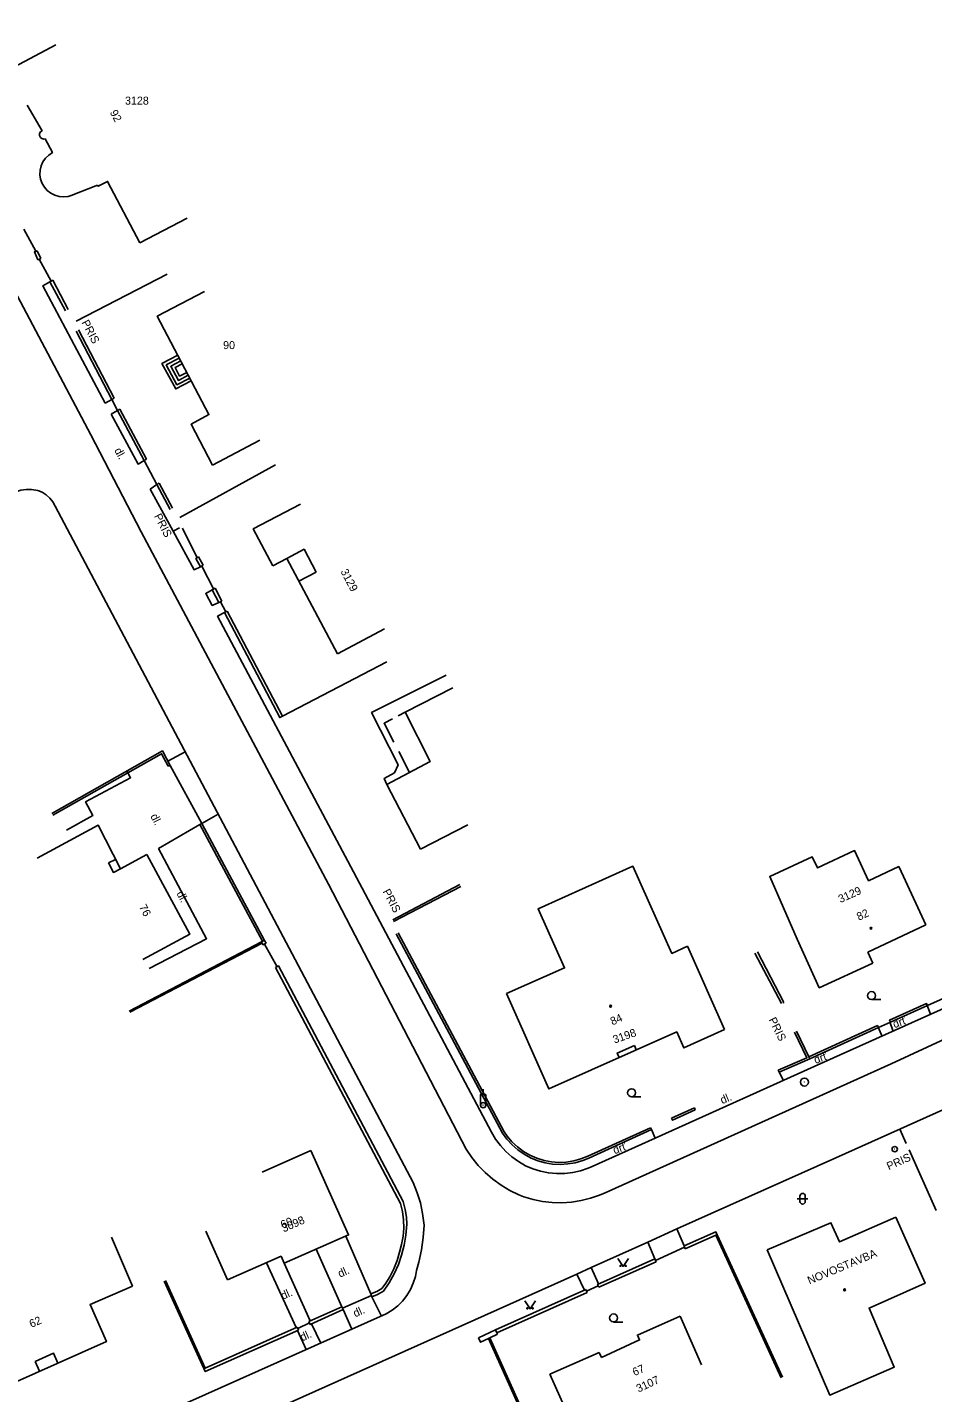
# Model space of a CAD drawing. Extents: x -584400 to -581602, y -1210894 to -1208793.
# Drawn here: x -583580.9 to -583496.2, y -1210422.6 to -1210294.7 of the extents above; entities that cross this region are included whole.
import ezdxf

# ---------------------------------------------------------------- set-up
doc = ezdxf.new("R2010")
doc.units = 0
for name, color, linetype in [('BUDOVY_MĚŘ', 7, 'Continuous'), ('MAP_ZN_BP', 7, 'Continuous'), ('POMOC_POPIS', 7, 'Continuous'), ('ROZHRANÍ_PLOCH', 7, 'Continuous'), ('ZN_BUDOV', 7, 'Continuous'), ('ZN_DOPLŇKOVÉ', 7, 'Continuous'), ('ZN_KULTUR', 7, 'Continuous'), ('Č_POPIS_EVID', 7, 'Continuous')]:
    doc.layers.add(name, color=color, linetype=linetype)

msp = doc.modelspace()

# ---------------------------------------------------------------- linework, layer by layer
at = {"layer": 'BUDOVY_MĚŘ'}
for points in [[(-583578.25, -1210296.34), (-583582.67, -1210298.68)], [(-583580.95, -1210301.97), (-583579.55, -1210304.38), (-583579.7, -1210304.49), (-583579.78, -1210304.65), (-583579.78, -1210304.83), (-583579.71, -1210305), (-583579.57, -1210305.11), (-583579.4, -1210305.16), (-583579.27, -1210305.15), (-583578.58, -1210306.43), (-583578.93, -1210306.66), (-583579.23, -1210306.95), (-583579.47, -1210307.29), (-583579.64, -1210307.67), (-583579.74, -1210308.08), (-583579.76, -1210308.5), (-583579.69, -1210308.91), (-583579.55, -1210309.31), (-583579.34, -1210309.67), (-583579.07, -1210309.98), (-583578.73, -1210310.24), (-583578.36, -1210310.43), (-583577.96, -1210310.54), (-583577.54, -1210310.58), (-583577.12, -1210310.53), (-583576.83, -1210310.45)], [(-583574.35, -1210309.47), (-583576.83, -1210310.45)], [(-583574.35, -1210309.47), (-583574.29, -1210309.58), (-583573.42, -1210309.12), (-583570.4, -1210314.88)], [(-583565.97, -1210312.56), (-583570.4, -1210314.88)], [(-583564.33, -1210319.44), (-583568.76, -1210321.76), (-583563.93, -1210330.98), (-583565.6, -1210331.88), (-583563.58, -1210335.71)], [(-583559.16, -1210333.38), (-583563.58, -1210335.71)], [(-583555.36, -1210339.36), (-583559.78, -1210341.7), (-583557.95, -1210345.16)], [(-583556.63, -1210344.46), (-583557.95, -1210345.16)], [(-583556.63, -1210344.46), (-583551.9, -1210353.4)], [(-583547.48, -1210351.06), (-583551.9, -1210353.4)], [(-583541.1, -1210356.6), (-583545.56, -1210358.87)], [(-583547.27, -1210365.64), (-583543.21, -1210363.48), (-583545.56, -1210358.87)], [(-583547.27, -1210365.64), (-583544.12, -1210371.72)], [(-583572.21, -1210373.56), (-583574.3, -1210369.46), (-583580.02, -1210372.54)], [(-583539.68, -1210369.42), (-583544.12, -1210371.72)], [(-583508.85, -1210380.14), (-583511.41, -1210374.28), (-583507.45, -1210372.41), (-583506.95, -1210373.47), (-583503.47, -1210371.84), (-583502.15, -1210374.66), (-583499.33, -1210373.34), (-583498.89, -1210374.27)], [(-583572.21, -1210373.56), (-583569.73, -1210372.22)], [(-583570.12, -1210382.05), (-583565.72, -1210379.68), (-583569.73, -1210372.22)], [(-583536.06, -1210385.24), (-583530.63, -1210382.84), (-583533.11, -1210377.31), (-583524.22, -1210373.31), (-583520.57, -1210381.47), (-583519.1, -1210380.8)], [(-583498.89, -1210374.27), (-583496.78, -1210378.8)], [(-583502.24, -1210381.35), (-583496.78, -1210378.8)], [(-583515.65, -1210388.62), (-583519.1, -1210380.8)], [(-583508.85, -1210380.14), (-583506.77, -1210384.69), (-583501.76, -1210382.4)], [(-583502.24, -1210381.35), (-583501.76, -1210382.4)], [(-583515.65, -1210388.62), (-583519.46, -1210390.33), (-583520.12, -1210388.83), (-583532.1, -1210394.17), (-583536.06, -1210385.24)], [(-583558.95, -1210401.97), (-583554.39, -1210399.93)], [(-583557.16, -1210409.85), (-583556.87, -1210410.5), (-583550.85, -1210407.85), (-583554.39, -1210399.93)], [(-583511.65, -1210409.25), (-583505.8, -1210422.87), (-583499.75, -1210420.25), (-583502.11, -1210414.72), (-583496.87, -1210412.39), (-583499.59, -1210406.19)], [(-583511.65, -1210409.25), (-583505.69, -1210406.71), (-583504.89, -1210408.52), (-583499.59, -1210406.19)], [(-583564.21, -1210407.5), (-583562.19, -1210412.07)], [(-583573.06, -1210408.06), (-583571.07, -1210412.65)], [(-583557.16, -1210409.85), (-583562.19, -1210412.07)], [(-583586.86, -1210418.31), (-583584.83, -1210422.88), (-583573.53, -1210417.86), (-583575.06, -1210414.39), (-583571.07, -1210412.65)], [(-583527.17, -1210419.33), (-583523.6, -1210417.69), (-583523.8, -1210417.24), (-583519.81, -1210415.47)], [(-583517.79, -1210420.04), (-583519.81, -1210415.47)], [(-583531.99, -1210420.91), (-583527.38, -1210418.87)], [(-583527.17, -1210419.33), (-583527.38, -1210418.87)], [(-583531.99, -1210420.91), (-583527.73, -1210430.47)]]:
    msp.add_lwpolyline(points, dxfattribs=at)
at = {"layer": 'MAP_ZN_BP'}
for radius in [0.375, 0.0005]:
    msp.add_circle((-583508.16, -1210393.54), radius, dxfattribs=at)
at = {"layer": 'ROZHRANÍ_PLOCH'}
for points in [[(-583539.85, -1210399.83), (-583552.73, -1210374.98), (-583570.27, -1210341.98), (-583575, -1210332.87), (-583598.51, -1210288.37), (-583603.98, -1210291.12), (-583585.63, -1210325.72), (-583585.31, -1210326.45), (-583585.06, -1210327.21), (-583584.88, -1210327.99), (-583584.79, -1210328.79), (-583584.77, -1210329.59), (-583584.84, -1210330.38), (-583584.98, -1210331.17), (-583585.2, -1210331.94), (-583585.5, -1210332.68), (-583585.91, -1210333.46)], [(-583573.64, -1210329.9), (-583579.47, -1210318.9), (-583578.82, -1210318.53)], [(-583566.84, -1210325.42), (-583568.33, -1210326.2), (-583567.04, -1210328.58), (-583565.59, -1210327.82)], [(-583566.7, -1210325.69), (-583567.92, -1210326.33), (-583566.92, -1210328.18), (-583565.73, -1210327.55)], [(-583566.56, -1210325.95), (-583567.51, -1210326.45), (-583566.79, -1210327.77), (-583565.87, -1210327.29)], [(-583566.43, -1210326.22), (-583567.1, -1210326.57), (-583566.67, -1210327.37), (-583566, -1210327.02)], [(-583573.64, -1210329.9), (-583573.02, -1210329.56)], [(-583572.49, -1210330.58), (-583573.08, -1210330.95)], [(-583570, -1210335.29), (-583570.56, -1210335.62), (-583573.08, -1210330.95)], [(-583568.81, -1210337.54), (-583569.42, -1210337.96)], [(-583578.33, -1210339.55), (-583578.54, -1210339.15), (-583578.82, -1210338.8), (-583579.16, -1210338.5), (-583579.54, -1210338.26), (-583579.96, -1210338.1), (-583580.54, -1210338), (-583581.04, -1210338), (-583581.53, -1210338.07), (-583582.01, -1210338.23), (-583582.45, -1210338.46), (-583582.75, -1210338.67), (-583583.65, -1210339.35), (-583584.5, -1210340.09), (-583585.29, -1210340.89), (-583586.17, -1210341.93)], [(-583567.28, -1210341.9), (-583569.42, -1210337.96)], [(-583578.33, -1210339.55), (-583557.82, -1210378.32), (-583544.79, -1210402.96), (-583544.42, -1210403.9), (-583544.13, -1210404.86), (-583543.92, -1210405.85), (-583543.78, -1210406.95), (-583543.86, -1210408.11), (-583544.03, -1210409.26), (-583544.27, -1210410.4), (-583544.49, -1210411.2)], [(-583566.67, -1210341.58), (-583567.28, -1210341.9)], [(-583564.72, -1210345.24), (-583565.32, -1210345.52), (-583567.28, -1210341.9)], [(-583553.89, -1210345.74), (-583555.01, -1210343.6), (-583556.63, -1210344.46)], [(-583553.89, -1210345.74), (-583555.5, -1210346.59)], [(-583562.99, -1210348.6), (-583563.62, -1210348.86), (-583564.23, -1210347.73), (-583563.62, -1210347.39)], [(-583537.48, -1210398.22), (-583550.39, -1210373.82), (-583563.12, -1210349.88), (-583562.47, -1210349.54)], [(-583541.71, -1210355.39), (-583548.7, -1210358.91), (-583546.21, -1210363.79), (-583546.54, -1210364.55), (-583547.51, -1210365.07), (-583547.27, -1210365.64)], [(-583545.56, -1210358.87), (-583546.22, -1210359.22)], [(-583546.73, -1210359.48), (-583547.52, -1210359.9), (-583546.6, -1210361.68)], [(-583567.77, -1210363.46), (-583566.14, -1210362.59)], [(-583546.15, -1210362.55), (-583545.14, -1210364.51)], [(-583571.61, -1210364.38), (-583571.26, -1210365.01), (-583575.48, -1210367.28), (-583574.8, -1210368.56), (-583577.28, -1210369.91)], [(-583569.52, -1210382.88), (-583564.15, -1210380.1), (-583568.65, -1210371.65), (-583564.78, -1210369.4)], [(-583564.6, -1210369.3), (-583563.06, -1210368.43)], [(-583573.33, -1210373), (-583572.67, -1210372.66)], [(-583573.33, -1210373), (-583572.87, -1210373.89), (-583572.21, -1210373.56)], [(-583500.04, -1210391.83), (-583492.01, -1210388.1), (-583466.64, -1210376.75)], [(-583485.39, -1210381.39), (-583485.06, -1210382.12), (-583492.98, -1210385.66), (-583507.24, -1210392.08), (-583522.13, -1210398.78)], [(-583520.12, -1210407.3), (-583505.21, -1210400.63), (-583489.14, -1210393.41), (-583468.15, -1210383.96)], [(-583496.37, -1210387.17), (-583496.69, -1210386.27)], [(-583501.27, -1210388.4), (-583500.88, -1210389.25)], [(-583500.16, -1210387.88), (-583499.87, -1210388.69)], [(-583524.09, -1210390.11), (-583525.69, -1210390.82), (-583525.51, -1210391.23)], [(-583524.09, -1210390.11), (-583523.91, -1210390.52)], [(-583500.04, -1210391.83), (-583526.83, -1210403.9)], [(-583510.52, -1210392.62), (-583510.11, -1210393.37)], [(-583537.48, -1210398.22), (-583537.09, -1210398.88), (-583536.64, -1210399.49), (-583536.13, -1210400.05), (-583535.57, -1210400.55), (-583534.95, -1210400.99), (-583534.29, -1210401.37), (-583533.59, -1210401.67), (-583532.87, -1210401.89), (-583532.13, -1210402.04), (-583531.37, -1210402.11), (-583530.61, -1210402.1), (-583529.86, -1210402.01), (-583529.12, -1210401.85), (-583528.4, -1210401.6), (-583528.04, -1210401.44)], [(-583522.13, -1210398.78), (-583528.04, -1210401.44)], [(-583522.5, -1210397.99), (-583522.13, -1210398.78)], [(-583499.24, -1210397.95), (-583498.63, -1210399.3)], [(-583539.85, -1210399.83), (-583539.32, -1210400.61), (-583538.71, -1210401.34), (-583538.05, -1210402.02), (-583537.34, -1210402.64), (-583536.57, -1210403.2), (-583535.76, -1210403.68), (-583534.91, -1210404.1), (-583534.45, -1210404.3), (-583533.58, -1210404.55), (-583532.69, -1210404.73), (-583531.79, -1210404.83), (-583530.88, -1210404.84), (-583529.98, -1210404.78), (-583529.08, -1210404.64), (-583528.21, -1210404.42), (-583527.35, -1210404.12), (-583526.83, -1210403.9)], [(-583551.1, -1210407.96), (-583548.76, -1210413.38)], [(-583522.84, -1210408.54), (-583520.12, -1210407.3)], [(-583519.44, -1210408.88), (-583520.12, -1210407.3)], [(-583551.47, -1210414.59), (-583553.88, -1210409.19)], [(-583528.15, -1210410.9), (-583522.84, -1210408.54)], [(-583522.84, -1210408.54), (-583522.17, -1210410.11)], [(-583555.75, -1210416.54), (-583558.53, -1210410.46)], [(-583556.87, -1210410.5), (-583554.44, -1210415.92)], [(-583582.89, -1210435.45), (-583529.49, -1210411.52)], [(-583547.33, -1210415.25), (-583546.77, -1210414.92), (-583546.25, -1210414.51), (-583545.79, -1210414.05), (-583545.39, -1210413.54), (-583545.05, -1210412.98), (-583544.79, -1210412.38), (-583544.59, -1210411.75), (-583544.49, -1210411.2)], [(-583529.49, -1210411.52), (-583528.15, -1210410.9)], [(-583529.49, -1210411.52), (-583528.76, -1210413.04)], [(-583528.15, -1210410.9), (-583527.44, -1210412.45)], [(-583548.66, -1210413.67), (-583547.78, -1210415.46)], [(-583547.33, -1210415.25), (-583600.15, -1210438.84)], [(-583551.35, -1210414.86), (-583550.55, -1210416.69)], [(-583555.62, -1210416.81), (-583554.81, -1210418.6)], [(-583554.32, -1210416.19), (-583553.46, -1210417.99)], [(-583580.21, -1210419.71), (-583578.48, -1210418.94), (-583578.07, -1210419.87)], [(-583580.21, -1210419.71), (-583579.79, -1210420.64)]]:
    msp.add_lwpolyline(points, dxfattribs=at)
at = {"layer": 'ZN_BUDOV'}
for centre in [(-583501.93, -1210379.12), (-583526.31, -1210386.42), (-583504.4, -1210413.01)]:
    msp.add_circle(centre, 0.0875, dxfattribs=at)
at = {"layer": 'ZN_DOPLŇKOVÉ'}
msp.add_line((-583538.25, -1210394.7), (-583538.25, -1210394.2), dxfattribs=at)
for points in [[(-583581.27, -1210313.61), (-583580.13, -1210315.67)], [(-583579.68, -1210316.35), (-583579.95, -1210316.47), (-583580.27, -1210315.73), (-583580, -1210315.62)], [(-583579.68, -1210316.35), (-583580, -1210315.62)], [(-583579.82, -1210316.41), (-583578.69, -1210318.46)], [(-583578.55, -1210318.39), (-583578.82, -1210318.53)], [(-583578.55, -1210318.39), (-583577.1, -1210321.13)], [(-583576.37, -1210322.21), (-583567.85, -1210317.81)], [(-583577.37, -1210321.27), (-583578.82, -1210318.53)], [(-583576.37, -1210323.17), (-583573.02, -1210329.56), (-583572.8, -1210329.44)], [(-583576.15, -1210323.05), (-583572.8, -1210329.44)], [(-583573.02, -1210329.56), (-583572.49, -1210330.58)], [(-583572.27, -1210330.46), (-583572.49, -1210330.58), (-583570, -1210335.29)], [(-583572.27, -1210330.46), (-583569.78, -1210335.17)], [(-583569.78, -1210335.17), (-583570, -1210335.29)], [(-583570, -1210335.29), (-583568.81, -1210337.54)], [(-583557.68, -1210335.69), (-583566.66, -1210340.63)], [(-583568.59, -1210337.42), (-583568.81, -1210337.54), (-583567.56, -1210339.86)], [(-583568.59, -1210337.42), (-583567.34, -1210339.74)], [(-583566.41, -1210341.61), (-583565.03, -1210344.4)], [(-583564.46, -1210345.1), (-583564.72, -1210345.24), (-583565.16, -1210344.47), (-583564.9, -1210344.32)], [(-583564.9, -1210344.32), (-583564.46, -1210345.1)], [(-583564.59, -1210345.17), (-583563.49, -1210347.32)], [(-583562.99, -1210348.6), (-583563.62, -1210347.39), (-583563.35, -1210347.25)], [(-583563.35, -1210347.25), (-583562.72, -1210348.46)], [(-583562.99, -1210348.6), (-583562.72, -1210348.46)], [(-583562.85, -1210348.53), (-583562.34, -1210349.47)], [(-583557.03, -1210359.24), (-583557.3, -1210359.38), (-583562.47, -1210349.54), (-583562.21, -1210349.4)], [(-583562.21, -1210349.4), (-583557.03, -1210359.24)], [(-583557.03, -1210359.24), (-583547.28, -1210354.15)], [(-583567.74, -1210363.94), (-583567.56, -1210363.85), (-583568.28, -1210362.5), (-583578.64, -1210368.35)], [(-583567.74, -1210363.94), (-583568.36, -1210362.77), (-583578.54, -1210368.52)], [(-583564.6, -1210369.3), (-583567.56, -1210363.85)], [(-583558.72, -1210380.25), (-583564.6, -1210369.3), (-583564.78, -1210369.4)], [(-583558.9, -1210380.34), (-583564.78, -1210369.4)], [(-583546.72, -1210378.32), (-583540.43, -1210375.01)], [(-583540.34, -1210375.19), (-583546.63, -1210378.5)], [(-583546.38, -1210379.64), (-583536.44, -1210398.31), (-583536.02, -1210398.89), (-583535.54, -1210399.42), (-583535.01, -1210399.89), (-583534.42, -1210400.3), (-583533.8, -1210400.64), (-583533.14, -1210400.91), (-583532.45, -1210401.11), (-583531.74, -1210401.22), (-583531.03, -1210401.26), (-583530.32, -1210401.21), (-583529.62, -1210401.09), (-583528.93, -1210400.89), (-583528.35, -1210400.65), (-583522.5, -1210397.99)], [(-583546.2, -1210379.55), (-583536.27, -1210398.2), (-583536, -1210398.59), (-583535.55, -1210399.13), (-583535.04, -1210399.61), (-583534.47, -1210400.03), (-583533.87, -1210400.39), (-583533.22, -1210400.67), (-583532.55, -1210400.88), (-583531.86, -1210401), (-583531.16, -1210401.06), (-583530.46, -1210401.03), (-583529.76, -1210400.92), (-583529.09, -1210400.73), (-583528.44, -1210400.47), (-583522.58, -1210397.81)], [(-583571.4, -1210386.88), (-583558.99, -1210380.39)], [(-583558.93, -1210380.51), (-583571.34, -1210386.99)], [(-583558.99, -1210380.39), (-583558.9, -1210380.34)], [(-583558.99, -1210380.39), (-583558.93, -1210380.51)], [(-583558.93, -1210380.51), (-583558.85, -1210380.67), (-583558.58, -1210380.53)], [(-583558.9, -1210380.34), (-583558.72, -1210380.25)], [(-583558.72, -1210380.25), (-583558.58, -1210380.53)], [(-583557.55, -1210382.72), (-583558.71, -1210380.6)], [(-583510.32, -1210386.18), (-583512.8, -1210381.44)], [(-583510.09, -1210386.06), (-583512.57, -1210381.32)], [(-583557.68, -1210382.79), (-583557.42, -1210382.65), (-583545.73, -1210404.73), (-583545.54, -1210405.46), (-583545.43, -1210406.19), (-583545.39, -1210406.84)], [(-583548.76, -1210413.38), (-583548.21, -1210413.17), (-583547.74, -1210412.89), (-583547.42, -1210412.46), (-583546.98, -1210411.77), (-583546.61, -1210411.03), (-583546.31, -1210410.26), (-583546.09, -1210409.46), (-583545.88, -1210408.74), (-583545.74, -1210407.98), (-583545.68, -1210407.21), (-583545.7, -1210406.43), (-583545.8, -1210405.67), (-583545.98, -1210404.91), (-583557.68, -1210382.79)], [(-583510.09, -1210386.06), (-583510.2, -1210386.12)], [(-583500.11, -1210387.93), (-583500.2, -1210387.74), (-583496.72, -1210386.17), (-583496.63, -1210386.36)], [(-583496.63, -1210386.36), (-583494.27, -1210385.29)], [(-583500.11, -1210387.93), (-583496.63, -1210386.36)], [(-583507.74, -1210391.16), (-583508.9, -1210388.76)], [(-583507.74, -1210391.16), (-583501.33, -1210388.24), (-583501.24, -1210388.43)], [(-583507.65, -1210391.35), (-583501.24, -1210388.43)], [(-583501.24, -1210388.43), (-583500.11, -1210387.93)], [(-583510.52, -1210392.62), (-583510.61, -1210392.43), (-583507.93, -1210391.25), (-583509.09, -1210388.85)], [(-583510.52, -1210392.62), (-583507.65, -1210391.35), (-583507.74, -1210391.16)], [(-583538.5, -1210395.7), (-583538.5, -1210394.7), (-583538, -1210394.7), (-583538, -1210395.7)], [(-583520.61, -1210396.93), (-583518.47, -1210395.96)], [(-583520.61, -1210396.93), (-583520.53, -1210397.11), (-583518.39, -1210396.14)], [(-583518.47, -1210395.96), (-583518.39, -1210396.14)], [(-583522.58, -1210397.81), (-583522.5, -1210397.99)], [(-583498.37, -1210399.89), (-583495.82, -1210405.56)], [(-583547.57, -1210413.14), (-583547.04, -1210412.35), (-583546.58, -1210411.51), (-583546.19, -1210410.64), (-583545.88, -1210409.74), (-583545.64, -1210408.82), (-583545.48, -1210407.88), (-583545.39, -1210406.84)], [(-583519.32, -1210409.16), (-583519.44, -1210408.88), (-583516.46, -1210407.57), (-583516.34, -1210407.84)], [(-583516.46, -1210407.89), (-583519.32, -1210409.16)], [(-583516.34, -1210407.84), (-583516.46, -1210407.89)], [(-583510.34, -1210421.24), (-583516.46, -1210407.89)], [(-583516.34, -1210407.84), (-583510.21, -1210421.19)], [(-583519.38, -1210409.02), (-583522.11, -1210410.25)], [(-583527.41, -1210412.76), (-583527.53, -1210412.49), (-583522.17, -1210410.11)], [(-583522.05, -1210410.38), (-583527.41, -1210412.76)], [(-583522.05, -1210410.38), (-583522.17, -1210410.11)], [(-583568.13, -1210412.19), (-583564.4, -1210420.39)], [(-583568, -1210412.13), (-583564.28, -1210420.34)], [(-583547.57, -1210413.14), (-583548.14, -1210413.45), (-583548.66, -1210413.67), (-583548.76, -1210413.38)], [(-583537.1, -1210416.75), (-583528.62, -1210412.98)], [(-583528.5, -1210413.25), (-583528.62, -1210412.98)], [(-583527.47, -1210412.63), (-583528.56, -1210413.12)], [(-583551.41, -1210414.73), (-583548.71, -1210413.52)], [(-583528.5, -1210413.25), (-583536.97, -1210417.02)], [(-583554.58, -1210415.98), (-583551.47, -1210414.59)], [(-583554.58, -1210415.98), (-583554.46, -1210416.25), (-583551.35, -1210414.86)], [(-583551.47, -1210414.59), (-583551.35, -1210414.86)], [(-583564.4, -1210420.39), (-583564.27, -1210420.67), (-583555.53, -1210416.77)], [(-583564.28, -1210420.34), (-583555.65, -1210416.5)], [(-583555.65, -1210416.5), (-583555.53, -1210416.77)], [(-583555.59, -1210416.64), (-583554.52, -1210416.11)], [(-583538.7, -1210417.5), (-583537.1, -1210416.75)], [(-583537.1, -1210416.75), (-583536.97, -1210417.02)], [(-583538.7, -1210417.5), (-583538.51, -1210417.91), (-583537.74, -1210417.55)], [(-583537.74, -1210417.55), (-583537.62, -1210417.49)], [(-583537.74, -1210417.55), (-583528.69, -1210437.76)], [(-583537.62, -1210417.49), (-583536.9, -1210417.15)], [(-583537.62, -1210417.49), (-583528.62, -1210437.58), (-583524.18, -1210435.59)], [(-583536.97, -1210417.02), (-583536.9, -1210417.15)], [(-583564.4, -1210420.39), (-583564.28, -1210420.34)]]:
    msp.add_lwpolyline(points, dxfattribs=at)
for centre, radius in [((-583538.25, -1210395.7), 0.25), ((-583538.25, -1210395.7), 0.005), ((-583499.71, -1210399.82), 0.25), ((-583499.71, -1210399.82), 0.0005)]:
    msp.add_circle(centre, radius, dxfattribs=at)
at = {"layer": 'ZN_KULTUR'}
for p, q in [((-583501.88, -1210385.8), (-583501.01, -1210385.8)), ((-583524.35, -1210394.92), (-583523.47, -1210394.92)), ((-583508.83, -1210404.47), (-583507.83, -1210404.47)), ((-583508.58, -1210404.72), (-583508.58, -1210404.22)), ((-583508.08, -1210404.72), (-583508.08, -1210404.22)), ((-583526.04, -1210416.02), (-583525.17, -1210416.02))]:
    msp.add_line(p, q, dxfattribs=at)
for points in [[(-583525.64, -1210410.06), (-583525.14, -1210410.81), (-583524.64, -1210410.06)], [(-583534.36, -1210414.04), (-583533.86, -1210414.79), (-583533.36, -1210414.04)]]:
    msp.add_lwpolyline(points, dxfattribs=at)
for centre, radius in [((-583501.88, -1210385.43), 0.375), ((-583524.35, -1210394.54), 0.375), ((-583525.39, -1210410.76), 0.05), ((-583524.89, -1210410.76), 0.05), ((-583534.11, -1210414.74), 0.05), ((-583533.61, -1210414.74), 0.05), ((-583526.04, -1210415.64), 0.375)]:
    msp.add_circle(centre, radius, dxfattribs=at)
for centre, start, end in [((-583508.33, -1210404.22), 0, 180), ((-583508.33, -1210404.72), 180, 360)]:
    msp.add_arc(centre, 0.25, start, end, dxfattribs=at)

# ---------------------------------------------------------------- texts
at = {"layer": 'POMOC_POPIS'}
for s, rotation, p in [('PRIS', 297.664, (-583575.88, -1210322.34)), (' dl.', 298.352, (-583572.95, -1210334.08)), ('PRIS', 297.3138, (-583569.09, -1210340.49)), (' dl.', 296.9944, (-583569.56, -1210368.36)), (' dl.', 296.9944, (-583567.11, -1210375.6)), ('PRIS', 297.654, (-583547.68, -1210375.67)), (' PRIS', 296.2698, (-583511.66, -1210387.43)), ('drť', 19.9548, (-583499.73, -1210388.49)), ('drť', 19.9548, (-583507.12, -1210391.84)), ('dl.', 22.5532, (-583515.86, -1210395.61)), ('drť', 19.9548, (-583525.94, -1210400.3)), ('PRIS', 24.2629, (-583500.26, -1210401.81)), ('NOVOSTAVBA', 22.591, (-583507.69, -1210412.51)), (' dl.', 23.8609, (-583551.91, -1210411.98)), (' dl.', 23.8609, (-583557.25, -1210414.06)), (' dl.', 23.8609, (-583550.48, -1210415.7)), (' dl.', 23.8609, (-583555.45, -1210417.95))]:
    msp.add_text(s, height=0.75, rotation=rotation, dxfattribs=at).set_placement(p)
at = {"layer": 'Č_POPIS_EVID'}
for s, p in [('3128', (-583571.79, -1210301.93)), ('90', (-583562.6, -1210324.84))]:
    msp.add_text(s, height=0.75, dxfattribs=at).set_placement(p)
for s, rotation, p in [('92', 297.6634, (-583573.23, -1210302.65)), ('3129', 297.611, (-583551.63, -1210345.67)), ('3129', 23.8049, (-583504.8, -1210376.76)), ('76', 298.2595, (-583570.5, -1210377.12)), ('82', 25.0043, (-583503.06, -1210378.42)), ('84', 24.0193, (-583526.14, -1210388.23)), ('3198', 19.006, (-583525.95, -1210389.93)), ('60', 23.7131, (-583557.02, -1210407.29)), ('3098', 23.8049, (-583556.92, -1210407.63)), ('62', 23.9409, (-583580.55, -1210416.58)), ('67', 23.8049, (-583524.07, -1210421.1)), ('3107', 24.9127, (-583523.7, -1210422.64))]:
    msp.add_text(s, height=0.75, rotation=rotation, dxfattribs=at).set_placement(p)

doc.saveas('drawing.dxf')
